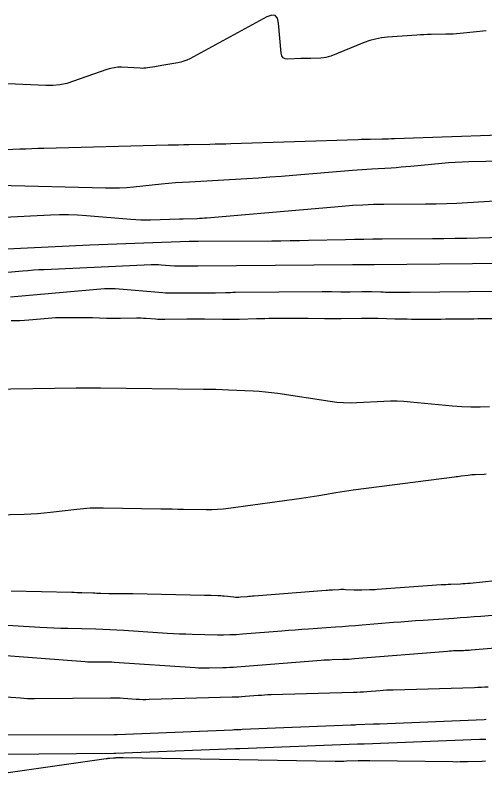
# Model space of a CAD drawing. Extents: x 1768942 to 1774819, y 723037 to 732099.
# Drawn here: x 1770945.8 to 1771001.1, y 731847.5 to 731936.7 of the extents above; entities that cross this region are included whole.
import ezdxf

# ---------------------------------------------------------------- set-up
doc = ezdxf.new("R2010")
doc.units = 0
doc.layers.add('R_Contours', color=7, linetype='Continuous')

msp = doc.modelspace()

# ---------------------------------------------------------------- linework, layer by layer
at = {"layer": 'R_Contours'}
for points in [[(1771001.214, 731934.882), (1770998.174, 731934.556), (1770997.748, 731934.516), (1770997.322, 731934.485), (1770996.896, 731934.464), (1770996.469, 731934.452), (1770994.759, 731934.427), (1770994.332, 731934.417), (1770993.905, 731934.402), (1770993.478, 731934.381), (1770993.052, 731934.353), (1770989.612, 731934.109), (1770988.903, 731934.031), (1770988.206, 731933.899), (1770987.522, 731933.712), (1770986.851, 731933.471), (1770982.915, 731931.882), (1770982.636, 731931.784), (1770982.352, 731931.712), (1770982.063, 731931.666), (1770981.768, 731931.647), (1770980.579, 731931.623), (1770980.282, 731931.617), (1770979.984, 731931.609), (1770979.687, 731931.6), (1770979.39, 731931.59), (1770977.859, 731931.534), (1770977.545, 731931.566), (1770977.312, 731931.691), (1770977.16, 731931.907), (1770977.089, 731932.214), (1770976.784, 731935.761), (1770976.653, 731936.339), (1770976.38, 731936.655), (1770975.967, 731936.709), (1770975.412, 731936.501), (1770966.337, 731931.582), (1770965.992, 731931.413), (1770965.638, 731931.274), (1770965.273, 731931.164), (1770964.898, 731931.084), (1770963.042, 731930.765), (1770962.829, 731930.729), (1770962.617, 731930.694), (1770962.404, 731930.659), (1770962.192, 731930.626), (1770961.34, 731930.494), (1770961.127, 731930.467), (1770960.914, 731930.45), (1770960.699, 731930.445), (1770960.485, 731930.451), (1770958.275, 731930.566), (1770957.838, 731930.567), (1770957.407, 731930.526), (1770956.982, 731930.442), (1770956.564, 731930.316), (1770952.64, 731928.923), (1770951.842, 731928.681), (1770951.032, 731928.518), (1770950.21, 731928.435), (1770949.376, 731928.432), (1770937.66, 731928.935)], [(1770936.577, 731920.49), (1770946.297, 731920.957), (1770947.004, 731920.989), (1770947.712, 731921.017), (1770948.42, 731921.041), (1770949.128, 731921.06), (1770963.758, 731921.427), (1770964.375, 731921.442), (1770964.993, 731921.456), (1770965.61, 731921.469), (1770966.227, 731921.481), (1770968.697, 731921.527), (1770969.315, 731921.539), (1770969.932, 731921.554), (1770970.55, 731921.571), (1770971.167, 731921.59), (1770986.139, 731922.08), (1770986.496, 731922.092), (1770986.853, 731922.101), (1770987.21, 731922.11), (1770987.567, 731922.118), (1770988.995, 731922.146), (1770989.352, 731922.154), (1770989.709, 731922.163), (1770990.066, 731922.173), (1770990.423, 731922.185), (1771008.47, 731922.801)], [(1770943.691, 731916.7), (1770956.395, 731916.375), (1770957.222, 731916.367), (1770958.048, 731916.386), (1770958.873, 731916.43), (1770959.697, 731916.501), (1770962.99, 731916.837), (1770963.814, 731916.917), (1770964.639, 731916.987), (1770965.464, 731917.049), (1770966.29, 731917.101), (1770973.049, 731917.49), (1770974.407, 731917.572), (1770975.764, 731917.663), (1770977.121, 731917.762), (1770978.477, 731917.87), (1770985.467, 731918.446), (1770986.04, 731918.492), (1770986.613, 731918.535), (1770987.186, 731918.574), (1770987.76, 731918.611), (1770990.054, 731918.751), (1770990.627, 731918.789), (1770991.2, 731918.832), (1770991.773, 731918.88), (1770992.345, 731918.933), (1770995.991, 731919.29), (1770996.789, 731919.36), (1770997.589, 731919.415), (1770998.39, 731919.454), (1770999.191, 731919.478), (1771007.215, 731919.637)], [(1771005.546, 731914.995), (1770999.019, 731914.609), (1770997.79, 731914.544), (1770996.56, 731914.496), (1770995.33, 731914.464), (1770994.099, 731914.449), (1770989.174, 731914.42), (1770987.944, 731914.401), (1770986.714, 731914.356), (1770985.486, 731914.287), (1770984.259, 731914.193), (1770968.34, 731912.81), (1770968.055, 731912.788), (1770967.77, 731912.77), (1770967.485, 731912.756), (1770967.199, 731912.747), (1770965.559, 731912.708), (1770965.521, 731912.707), (1770965.483, 731912.707), (1770965.446, 731912.706), (1770965.408, 731912.706), (1770965.256, 731912.705), (1770965.218, 731912.705), (1770965.18, 731912.704), (1770965.142, 731912.703), (1770965.104, 731912.702), (1770961.708, 731912.574), (1770961.13, 731912.562), (1770960.552, 731912.567), (1770959.975, 731912.591), (1770959.398, 731912.633), (1770954.174, 731913.097), (1770953.111, 731913.172), (1770952.047, 731913.211), (1770950.982, 731913.212), (1770949.917, 731913.177), (1770944.478, 731912.899)], [(1771005.791, 731910.607), (1771000.291, 731910.463), (1770998.943, 731910.431), (1770997.595, 731910.405), (1770996.247, 731910.386), (1770994.899, 731910.373), (1770988.979, 731910.331), (1770987.895, 731910.322), (1770986.811, 731910.307), (1770985.727, 731910.288), (1770984.644, 731910.264), (1770980.309, 731910.161), (1770979.225, 731910.138), (1770978.142, 731910.119), (1770977.058, 731910.106), (1770975.974, 731910.098), (1770967.297, 731910.05), (1770966.235, 731910.04), (1770965.173, 731910.021), (1770964.111, 731909.994), (1770963.049, 731909.959), (1770958.802, 731909.799), (1770957.74, 731909.758), (1770956.679, 731909.714), (1770955.618, 731909.667), (1770954.556, 731909.618), (1770943.912, 731909.113)], [(1771007.338, 731907.494), (1770988.043, 731907.313), (1770987.973, 731907.312), (1770987.902, 731907.312), (1770987.831, 731907.312), (1770987.761, 731907.312), (1770987.474, 731907.313), (1770987.405, 731907.313), (1770987.337, 731907.314), (1770987.268, 731907.315), (1770987.199, 731907.317), (1770986.924, 731907.325), (1770986.856, 731907.326), (1770986.787, 731907.327), (1770986.718, 731907.327), (1770986.649, 731907.327), (1770986.312, 731907.322), (1770986.244, 731907.321), (1770986.176, 731907.321), (1770986.108, 731907.321), (1770986.04, 731907.322), (1770985.769, 731907.327), (1770985.701, 731907.328), (1770985.633, 731907.328), (1770985.565, 731907.328), (1770985.497, 731907.328), (1770967.264, 731907.171), (1770967.17, 731907.17), (1770967.075, 731907.168), (1770966.98, 731907.166), (1770966.886, 731907.164), (1770966.507, 731907.153), (1770966.412, 731907.151), (1770966.317, 731907.15), (1770966.223, 731907.15), (1770966.128, 731907.15), (1770965.717, 731907.155), (1770965.618, 731907.156), (1770965.518, 731907.156), (1770965.419, 731907.155), (1770965.32, 731907.154), (1770964.922, 731907.148), (1770964.823, 731907.148), (1770964.724, 731907.15), (1770964.625, 731907.155), (1770964.526, 731907.162), (1770962.944, 731907.292), (1770962.647, 731907.312), (1770962.35, 731907.322), (1770962.053, 731907.322), (1770961.755, 731907.314), (1770949.17, 731906.738), (1770948.535, 731906.705), (1770947.901, 731906.666), (1770947.267, 731906.62), (1770946.633, 731906.567), (1770943.069, 731906.25)], [(1770945.218, 731903.53), (1770956.296, 731904.516), (1770956.343, 731904.519), (1770956.39, 731904.522), (1770956.437, 731904.523), (1770956.484, 731904.524), (1770956.678, 731904.523), (1770956.722, 731904.523), (1770956.766, 731904.523), (1770956.81, 731904.522), (1770956.854, 731904.521), (1770957.031, 731904.516), (1770957.074, 731904.515), (1770957.118, 731904.514), (1770957.161, 731904.514), (1770957.204, 731904.514), (1770957.378, 731904.517), (1770957.421, 731904.517), (1770957.464, 731904.516), (1770957.508, 731904.514), (1770957.551, 731904.511), (1770963.164, 731904.049), (1770963.473, 731904.028), (1770963.782, 731904.014), (1770964.091, 731904.007), (1770964.401, 731904.008), (1770965.64, 731904.026), (1770965.95, 731904.029), (1770966.259, 731904.031), (1770966.569, 731904.03), (1770966.879, 731904.028), (1770968.16, 731904.013), (1770968.456, 731904.011), (1770968.751, 731904.012), (1770969.046, 731904.016), (1770969.342, 731904.023), (1770970.523, 731904.056), (1770970.818, 731904.064), (1770971.114, 731904.07), (1770971.409, 731904.075), (1770971.705, 731904.078), (1770981.914, 731904.166), (1770982.19, 731904.167), (1770982.466, 731904.167), (1770982.742, 731904.165), (1770983.017, 731904.161), (1770984.12, 731904.143), (1770984.396, 731904.139), (1770984.672, 731904.138), (1770984.948, 731904.138), (1770985.224, 731904.141), (1770986.596, 731904.161), (1770986.875, 731904.164), (1770987.154, 731904.163), (1770987.433, 731904.16), (1770987.712, 731904.153), (1770988.829, 731904.121), (1770989.108, 731904.114), (1770989.387, 731904.109), (1770989.667, 731904.106), (1770989.946, 731904.104), (1770991.11, 731904.101), (1770991.398, 731904.1), (1770991.685, 731904.101), (1770991.972, 731904.102), (1770992.259, 731904.105), (1771002.768, 731904.203)], [(1771002.716, 731900.973), (1771000.252, 731900.937), (1770999.774, 731900.93), (1770999.296, 731900.924), (1770998.817, 731900.919), (1770998.338, 731900.914), (1770996.424, 731900.896), (1770995.946, 731900.892), (1770995.467, 731900.89), (1770994.989, 731900.889), (1770994.51, 731900.89), (1770992.418, 731900.895), (1770991.928, 731900.898), (1770991.438, 731900.904), (1770990.948, 731900.913), (1770990.459, 731900.926), (1770988.5, 731900.982), (1770988.011, 731900.993), (1770987.521, 731900.999), (1770987.031, 731901), (1770986.542, 731900.996), (1770984.135, 731900.961), (1770983.652, 731900.956), (1770983.168, 731900.954), (1770982.684, 731900.957), (1770982.201, 731900.963), (1770980.266, 731900.996), (1770979.782, 731901.002), (1770979.299, 731901.006), (1770978.815, 731901.006), (1770978.331, 731901.004), (1770976.145, 731900.985), (1770975.648, 731900.979), (1770975.152, 731900.972), (1770974.656, 731900.961), (1770974.16, 731900.949), (1770972.177, 731900.893), (1770971.681, 731900.881), (1770971.185, 731900.875), (1770970.689, 731900.873), (1770970.193, 731900.876), (1770968.041, 731900.901), (1770967.52, 731900.905), (1770967, 731900.906), (1770966.48, 731900.904), (1770965.96, 731900.898), (1770963.4, 731900.86), (1770963.119, 731900.859), (1770962.839, 731900.865), (1770962.559, 731900.878), (1770962.279, 731900.898), (1770961.161, 731900.99), (1770960.881, 731901.009), (1770960.601, 731901.022), (1770960.321, 731901.028), (1770960.041, 731901.027), (1770958.16, 731900.998), (1770957.753, 731900.994), (1770957.346, 731900.995), (1770956.939, 731901), (1770956.532, 731901.009), (1770954.866, 731901.057), (1770954.453, 731901.068), (1770954.04, 731901.076), (1770953.627, 731901.081), (1770953.213, 731901.083), (1770951.392, 731901.087), (1770950.951, 731901.083), (1770950.511, 731901.069), (1770950.071, 731901.045), (1770949.631, 731901.011), (1770947.366, 731900.81), (1770946.842, 731900.768), (1770946.317, 731900.738), (1770945.792, 731900.719), (1770945.267, 731900.711)], [(1770942.639, 731892.668), (1770952.925, 731892.811), (1770953.073, 731892.813), (1770953.221, 731892.815), (1770953.369, 731892.817), (1770953.517, 731892.819), (1770954.125, 731892.828), (1770954.264, 731892.83), (1770954.404, 731892.832), (1770954.544, 731892.834), (1770954.684, 731892.835), (1770955.243, 731892.842), (1770955.383, 731892.844), (1770955.522, 731892.844), (1770955.662, 731892.844), (1770955.802, 731892.842), (1770967.949, 731892.685), (1770968.678, 731892.673), (1770969.407, 731892.655), (1770970.135, 731892.631), (1770970.864, 731892.603), (1770973.777, 731892.476), (1770974.504, 731892.435), (1770975.23, 731892.374), (1770975.953, 731892.294), (1770976.675, 731892.195), (1770982.865, 731891.258), (1770983.647, 731891.159), (1770984.431, 731891.1), (1770985.218, 731891.081), (1770986.006, 731891.102), (1770989.164, 731891.265), (1770989.953, 731891.291), (1770990.741, 731891.288), (1770991.529, 731891.255), (1770992.316, 731891.193), (1770997.262, 731890.712), (1770998.349, 731890.628), (1770999.436, 731890.588), (1771000.525, 731890.59), (1771001.614, 731890.636)], [(1771001.235, 731882.655), (1771000.991, 731882.643), (1770999.94, 731882.595), (1770999.734, 731882.584), (1770999.529, 731882.568), (1770999.324, 731882.547), (1770999.119, 731882.522), (1770998.302, 731882.413), (1770998.098, 731882.385), (1770997.893, 731882.359), (1770997.689, 731882.332), (1770997.484, 731882.306), (1770985.567, 731880.775), (1770985.059, 731880.707), (1770984.552, 731880.633), (1770984.046, 731880.553), (1770983.54, 731880.466), (1770981.521, 731880.109), (1770981.015, 731880.023), (1770980.509, 731879.941), (1770980.002, 731879.865), (1770979.495, 731879.793), (1770970.899, 731878.627), (1770970.236, 731878.55), (1770969.572, 731878.498), (1770968.906, 731878.47), (1770968.239, 731878.468), (1770965.567, 731878.508), (1770964.899, 731878.518), (1770964.231, 731878.529), (1770963.563, 731878.54), (1770962.895, 731878.552), (1770956.127, 731878.673), (1770955.35, 731878.674), (1770954.574, 731878.648), (1770953.799, 731878.596), (1770953.026, 731878.517), (1770949.935, 731878.151), (1770949.161, 731878.068), (1770948.387, 731878.003), (1770947.611, 731877.955), (1770946.834, 731877.925), (1770941.783, 731877.788)], [(1770945.293, 731868.914), (1770952.422, 731868.766), (1770952.716, 731868.759), (1770953.01, 731868.751), (1770953.304, 731868.742), (1770953.598, 731868.732), (1770954.888, 731868.683), (1770955.125, 731868.674), (1770955.362, 731868.665), (1770955.6, 731868.656), (1770955.837, 731868.647), (1770956.793, 731868.61), (1770957.027, 731868.603), (1770957.261, 731868.598), (1770957.495, 731868.596), (1770957.729, 731868.597), (1770958.666, 731868.606), (1770958.9, 731868.608), (1770959.134, 731868.608), (1770959.368, 731868.605), (1770959.602, 731868.601), (1770968.044, 731868.425), (1770968.239, 731868.421), (1770968.435, 731868.416), (1770968.63, 731868.412), (1770968.826, 731868.407), (1770969.608, 731868.386), (1770969.803, 731868.379), (1770969.998, 731868.368), (1770970.193, 731868.353), (1770970.388, 731868.334), (1770971.527, 731868.213), (1770971.723, 731868.197), (1770971.919, 731868.19), (1770972.116, 731868.194), (1770972.312, 731868.207), (1770973.099, 731868.28), (1770973.295, 731868.297), (1770973.492, 731868.314), (1770973.689, 731868.331), (1770973.886, 731868.346), (1770982.37, 731869.003), (1770982.56, 731869.017), (1770982.751, 731869.031), (1770982.941, 731869.043), (1770983.132, 731869.054), (1770983.894, 731869.097), (1770984.085, 731869.106), (1770984.276, 731869.11), (1770984.466, 731869.108), (1770984.657, 731869.103), (1770985.694, 731869.058), (1770985.919, 731869.05), (1770986.143, 731869.046), (1770986.368, 731869.045), (1770986.592, 731869.049), (1770987.49, 731869.07), (1770987.715, 731869.077), (1770987.939, 731869.086), (1770988.163, 731869.098), (1770988.387, 731869.113), (1770995.914, 731869.657), (1770996.2, 731869.677), (1770996.485, 731869.694), (1770996.771, 731869.708), (1770997.057, 731869.72), (1770998.202, 731869.762), (1770998.488, 731869.775), (1770998.773, 731869.792), (1770999.059, 731869.815), (1770999.344, 731869.842), (1771002.235, 731870.142)], [(1771003.788, 731866.182), (1771000.598, 731865.926), (1770999.8, 731865.863), (1770999.002, 731865.803), (1770998.204, 731865.745), (1770997.406, 731865.689), (1770993.789, 731865.442), (1770992.92, 731865.381), (1770992.052, 731865.317), (1770991.183, 731865.251), (1770990.315, 731865.182), (1770986.609, 731864.882), (1770985.824, 731864.82), (1770985.038, 731864.759), (1770984.252, 731864.702), (1770983.466, 731864.647), (1770980.322, 731864.431), (1770979.536, 731864.375), (1770978.75, 731864.317), (1770977.964, 731864.257), (1770977.178, 731864.194), (1770972.527, 731863.813), (1770971.789, 731863.762), (1770971.05, 731863.731), (1770970.31, 731863.719), (1770969.57, 731863.727), (1770966.608, 731863.796), (1770965.868, 731863.817), (1770965.128, 731863.845), (1770964.389, 731863.882), (1770963.649, 731863.925), (1770958.55, 731864.253), (1770957.727, 731864.302), (1770956.903, 731864.342), (1770956.079, 731864.374), (1770955.255, 731864.398), (1770951.957, 731864.476), (1770951.133, 731864.499), (1770950.309, 731864.53), (1770949.485, 731864.569), (1770948.662, 731864.615), (1770937.843, 731865.276)], [(1771011.703, 731862.981), (1770999.465, 731861.932), (1770999.234, 731861.914), (1770999.003, 731861.899), (1770998.772, 731861.888), (1770998.541, 731861.88), (1770997.615, 731861.854), (1770997.383, 731861.846), (1770997.152, 731861.835), (1770996.921, 731861.821), (1770996.69, 731861.803), (1770985.706, 731860.904), (1770985.379, 731860.88), (1770985.052, 731860.86), (1770984.725, 731860.844), (1770984.397, 731860.832), (1770983.087, 731860.796), (1770982.759, 731860.784), (1770982.432, 731860.769), (1770982.105, 731860.749), (1770981.778, 731860.726), (1770971.869, 731859.947), (1770971.459, 731859.918), (1770971.049, 731859.893), (1770970.639, 731859.874), (1770970.229, 731859.859), (1770968.586, 731859.812), (1770968.176, 731859.806), (1770967.766, 731859.809), (1770967.356, 731859.822), (1770966.946, 731859.845), (1770957.425, 731860.502), (1770957.139, 731860.519), (1770956.854, 731860.53), (1770956.568, 731860.536), (1770956.282, 731860.536), (1770955.138, 731860.527), (1770954.852, 731860.527), (1770954.566, 731860.534), (1770954.28, 731860.546), (1770953.995, 731860.565), (1770943.07, 731861.388)], [(1771001.47, 731857.605), (1771001.067, 731857.574), (1771000.664, 731857.548), (1771000.261, 731857.528), (1770999.858, 731857.514), (1770990.291, 731857.251), (1770989.899, 731857.237), (1770989.507, 731857.219), (1770989.116, 731857.195), (1770988.725, 731857.165), (1770987.162, 731857.037), (1770986.771, 731857.008), (1770986.379, 731856.984), (1770985.988, 731856.965), (1770985.596, 731856.951), (1770975.901, 731856.679), (1770975.52, 731856.666), (1770975.138, 731856.648), (1770974.757, 731856.625), (1770974.375, 731856.598), (1770972.851, 731856.478), (1770972.47, 731856.45), (1770972.089, 731856.427), (1770971.707, 731856.409), (1770971.325, 731856.396), (1770961.531, 731856.116), (1770961.153, 731856.11), (1770960.775, 731856.113), (1770960.397, 731856.125), (1770960.019, 731856.146), (1770958.508, 731856.25), (1770958.13, 731856.273), (1770957.752, 731856.288), (1770957.374, 731856.296), (1770956.995, 731856.296), (1770948.039, 731856.221), (1770947.621, 731856.222), (1770947.204, 731856.231), (1770946.787, 731856.25), (1770946.37, 731856.277), (1770944.704, 731856.402)], [(1770944.434, 731851.991), (1770957.407, 731852.017), (1770957.437, 731852.017), (1770957.467, 731852.017), (1770957.497, 731852.017), (1770957.528, 731852.018), (1770957.648, 731852.02), (1770957.679, 731852.02), (1770957.709, 731852.021), (1770957.739, 731852.022), (1770957.769, 731852.023), (1770971.362, 731852.578), (1770971.553, 731852.586), (1770971.744, 731852.594), (1770972.126, 731852.61), (1770972.317, 731852.617), (1770972.508, 731852.625), (1770985.299, 731853.148), (1770985.46, 731853.154), (1770985.621, 731853.161), (1770985.782, 731853.168), (1770985.943, 731853.174), (1770987.965, 731853.257), (1770988.141, 731853.265), (1770988.317, 731853.272), (1770988.493, 731853.279), (1770988.669, 731853.286), (1771000.984, 731853.789), (1771001.233, 731853.8)], [(1770944.167, 731849.708), (1770957.366, 731849.806), (1770957.413, 731849.806), (1770957.492, 731849.807), (1770957.508, 731849.808), (1770957.523, 731849.808), (1770957.539, 731849.808), (1770957.555, 731849.809), (1770971.721, 731850.351), (1770971.803, 731850.355), (1770971.886, 731850.358), (1770972.051, 731850.364), (1770972.134, 731850.367), (1770972.217, 731850.37), (1770986.079, 731850.9), (1770986.146, 731850.903), (1770986.212, 731850.905), (1770986.279, 731850.908), (1770986.345, 731850.91), (1770986.612, 731850.92), (1770986.678, 731850.922), (1770986.745, 731850.924), (1770986.811, 731850.927), (1770986.878, 731850.93), (1771000.438, 731851.448), (1771000.529, 731851.451), (1771000.621, 731851.455), (1771000.713, 731851.458), (1771000.805, 731851.462), (1771001.172, 731851.475)], [(1771001.154, 731848.855), (1771000.726, 731848.845), (1770999.014, 731848.793), (1770998.586, 731848.782), (1770998.158, 731848.777), (1770997.73, 731848.775), (1770997.302, 731848.779), (1770987.542, 731848.912), (1770987.199, 731848.914), (1770986.856, 731848.913), (1770986.513, 731848.908), (1770986.17, 731848.899), (1770984.798, 731848.856), (1770984.455, 731848.847), (1770984.112, 731848.843), (1770983.769, 731848.842), (1770983.426, 731848.846), (1770958.486, 731849.271), (1770958.388, 731849.272), (1770958.291, 731849.272), (1770958.194, 731849.271), (1770958.097, 731849.268), (1770957.709, 731849.254), (1770957.612, 731849.25), (1770957.515, 731849.245), (1770957.418, 731849.239), (1770957.322, 731849.233), (1770956.891, 731849.199), (1770956.787, 731849.191), (1770956.683, 731849.18), (1770956.579, 731849.168), (1770956.476, 731849.154), (1770944.918, 731847.499)]]:
    msp.add_lwpolyline(points, dxfattribs=at)

doc.saveas('drawing.dxf')
